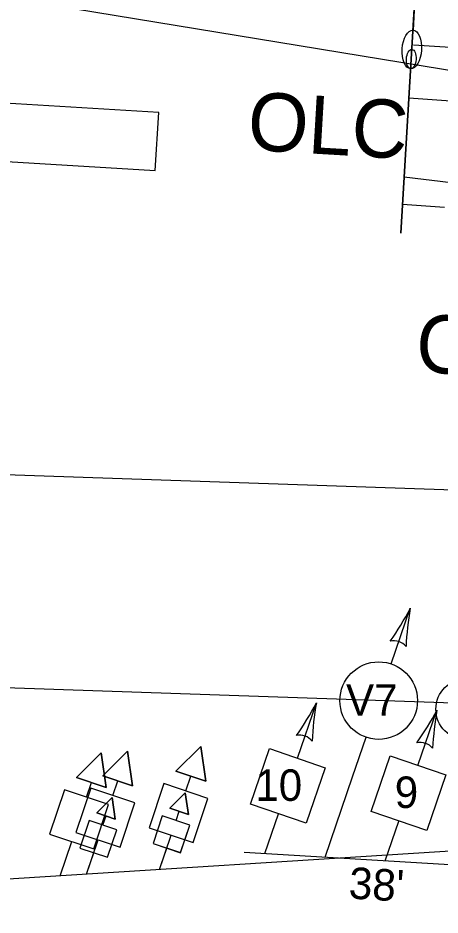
# Model space of a CAD drawing. Extents: x 647787 to 668496, y 640478 to 654412.
# Drawn here: x 661789.9 to 661833.4, y 647252.4 to 647344.9 of the extents above; entities that cross this region are included whole.
import ezdxf

# ---------------------------------------------------------------- set-up
doc = ezdxf.new("R2010")
doc.units = 0
for name, color, linetype in [('Default', 7, 'Continuous'), ('TEMP_DETECTION ZONE', 7, 'Continuous'), ('TEMP_SIGNAL_HEAD_STAGE 3 SHILO', 7, 'Continuous'), ('TEMP_SIGNAL_HEAD_STAGE 4 SHILO', 7, 'Continuous'), ('TEMP_SIGNAL_HEAD_STAGE 4 SHILO_OLD', 7, 'Continuous'), ('TEMP_SIGNAL_HEAD_STAGE4', 7, 'Continuous'), ('TEMP_SIGNAL_POLES_STAGE 1A', 7, 'Continuous'), ('TEMP_SIGNAL_POLES_STAGE 5', 7, 'Continuous'), ('TEMP_SIGNAL_POLES_STAGES 3-4', 7, 'Continuous'), ('TEXT_TEMP_SIGNAL_POLES_STAGE 5', 7, 'Continuous')]:
    doc.layers.add(name, color=color, linetype=linetype)

msp = doc.modelspace()

# ---------------------------------------------------------------- linework, layer by layer
at = {"layer": 'Default'}
for points in [[(661974.831, 647316.484), (661742.966, 647354.548)], [(662136.439, 647331.769), (661882.019, 647294.613), (661114.402, 647320.889)], [(661908.383, 647319.044), (661829.705, 647328.535)], [(662108.288, 647310.771), (661853.868, 647273.614), (661086.251, 647299.89)]]:
    msp.add_lwpolyline(points, dxfattribs=at)
at = {"layer": 'TEMP_DETECTION ZONE'}
msp.add_lwpolyline([(661804.041, 647329.214), (661804.402, 647335.204), (661754.493, 647338.217), (661754.132, 647332.227)], close=True, dxfattribs=at)
msp.add_lwpolyline([(661804.041, 647329.214), (661804.402, 647335.204), (661754.493, 647338.217), (661754.132, 647332.227)], close=True, dxfattribs=at)
at = {"layer": 'TEMP_SIGNAL_HEAD_STAGE 3 SHILO'}
for points in [[(661798.991, 647265.561), (661795.92, 647266.586), (661798.476, 647269.133), (661798.991, 647265.561)], [(661798.991, 647265.561), (661795.92, 647266.586), (661798.476, 647269.133), (661798.991, 647265.561)], [(661796.949, 647264.555), (661797.455, 647266.073)], [(661796.949, 647264.555), (661797.455, 647266.073)], [(661794.242, 647256.444), (661795.429, 647260.002)], [(661794.242, 647256.444), (661795.429, 647260.002)]]:
    msp.add_lwpolyline(points, dxfattribs=at)
for points in [[(661798.476, 647269.133), (661795.92, 647266.586), (661798.991, 647265.561)], [(661798.476, 647269.133), (661795.92, 647266.586), (661798.991, 647265.561)], [(661793.153, 647260.762), (661797.706, 647259.243), (661799.225, 647263.796), (661794.672, 647265.315)], [(661793.153, 647260.762), (661797.706, 647259.243), (661799.225, 647263.796), (661794.672, 647265.315)]]:
    msp.add_lwpolyline(points, close=True, dxfattribs=at)
at = {"layer": 'TEMP_SIGNAL_HEAD_STAGE 4 SHILO'}
for points in [[(661809.245, 647266.21), (661806.174, 647267.235), (661808.731, 647269.782), (661809.245, 647266.21)], [(661809.245, 647266.21), (661806.174, 647267.235), (661808.731, 647269.782), (661809.245, 647266.21)], [(661801.706, 647265.733), (661798.636, 647266.758), (661801.192, 647269.305), (661801.706, 647265.733)], [(661801.706, 647265.733), (661798.636, 647266.758), (661801.192, 647269.305), (661801.706, 647265.733)], [(661807.203, 647265.205), (661807.71, 647266.722)], [(661807.203, 647265.205), (661807.71, 647266.722)], [(661799.664, 647264.727), (661800.171, 647266.245)], [(661799.664, 647264.727), (661800.171, 647266.245)], [(661796.958, 647256.616), (661798.145, 647260.174)], [(661796.958, 647256.616), (661798.145, 647260.174)], [(661804.496, 647257.094), (661805.684, 647260.652)], [(661804.496, 647257.094), (661805.684, 647260.652)]]:
    msp.add_lwpolyline(points, dxfattribs=at)
for points in [[(661808.731, 647269.782), (661806.174, 647267.235), (661809.245, 647266.21)], [(661808.731, 647269.782), (661806.174, 647267.235), (661809.245, 647266.21)], [(661801.192, 647269.305), (661798.636, 647266.758), (661801.706, 647265.733)], [(661801.192, 647269.305), (661798.636, 647266.758), (661801.706, 647265.733)], [(661803.407, 647261.411), (661807.96, 647259.892), (661809.48, 647264.445), (661804.927, 647265.964)], [(661803.407, 647261.411), (661807.96, 647259.892), (661809.48, 647264.445), (661804.927, 647265.964)], [(661795.868, 647260.934), (661800.422, 647259.415), (661801.941, 647263.968), (661797.388, 647265.487)], [(661795.868, 647260.934), (661800.422, 647259.415), (661801.941, 647263.968), (661797.388, 647265.487)]]:
    msp.add_lwpolyline(points, close=True, dxfattribs=at)
msp.add_circle((661836.145, 647273.635), 3.168, dxfattribs=at)
msp.add_circle((661836.145, 647273.635), 3.168, dxfattribs=at)
at = {"layer": 'TEMP_SIGNAL_HEAD_STAGE 4 SHILO_OLD'}
for points in [[(661807.464, 647262.791), (661805.545, 647263.432), (661807.143, 647265.024), (661807.464, 647262.791)], [(661807.464, 647262.791), (661805.545, 647263.432), (661807.143, 647265.024), (661807.464, 647262.791)], [(661799.926, 647262.314), (661798.006, 647262.955), (661799.604, 647264.547), (661799.926, 647262.314)], [(661799.926, 647262.314), (661798.006, 647262.955), (661799.604, 647264.547), (661799.926, 647262.314)], [(661806.188, 647262.163), (661806.505, 647263.112)], [(661806.188, 647262.163), (661806.505, 647263.112)], [(661798.649, 647261.686), (661798.966, 647262.634)], [(661798.649, 647261.686), (661798.966, 647262.634)], [(661804.496, 647257.094), (661805.239, 647259.317)], [(661804.496, 647257.094), (661805.239, 647259.317)], [(661796.958, 647256.616), (661797.7, 647258.84)], [(661796.958, 647256.616), (661797.7, 647258.84)]]:
    msp.add_lwpolyline(points, dxfattribs=at)
for points in [[(661807.143, 647265.024), (661805.545, 647263.432), (661807.464, 647262.791)], [(661807.143, 647265.024), (661805.545, 647263.432), (661807.464, 647262.791)], [(661799.604, 647264.547), (661798.006, 647262.955), (661799.926, 647262.314)], [(661799.604, 647264.547), (661798.006, 647262.955), (661799.926, 647262.314)], [(661796.277, 647259.315), (661799.123, 647258.365), (661800.072, 647261.211), (661797.227, 647262.161)], [(661796.277, 647259.315), (661799.123, 647258.365), (661800.072, 647261.211), (661797.227, 647262.161)], [(661803.816, 647259.792), (661806.661, 647258.843), (661807.611, 647261.688), (661804.765, 647262.638)], [(661803.816, 647259.792), (661806.661, 647258.843), (661807.611, 647261.688), (661804.765, 647262.638)]]:
    msp.add_lwpolyline(points, close=True, dxfattribs=at)
at = {"layer": 'TEMP_SIGNAL_HEAD_STAGE4'}
for points in [[(661807.464, 647262.791), (661805.545, 647263.432), (661807.143, 647265.024), (661807.464, 647262.791)], [(661807.464, 647262.791), (661805.545, 647263.432), (661807.143, 647265.024), (661807.464, 647262.791)], [(661807.464, 647262.791), (661805.545, 647263.432), (661807.143, 647265.024), (661807.464, 647262.791)], [(661807.467, 647262.793), (661805.547, 647263.434), (661807.145, 647265.026), (661807.467, 647262.793)], [(661799.926, 647262.314), (661798.006, 647262.955), (661799.604, 647264.547), (661799.926, 647262.314)], [(661799.926, 647262.314), (661798.006, 647262.955), (661799.604, 647264.547), (661799.926, 647262.314)], [(661799.926, 647262.314), (661798.006, 647262.955), (661799.604, 647264.547), (661799.926, 647262.314)], [(661799.928, 647262.316), (661798.009, 647262.956), (661799.606, 647264.548), (661799.928, 647262.316)], [(661806.188, 647262.163), (661806.505, 647263.112)], [(661806.188, 647262.163), (661806.505, 647263.112)], [(661806.188, 647262.163), (661806.505, 647263.112)], [(661806.191, 647262.165), (661806.507, 647263.113)], [(661798.649, 647261.686), (661798.966, 647262.634)], [(661798.649, 647261.686), (661798.966, 647262.634)], [(661798.649, 647261.686), (661798.966, 647262.634)], [(661798.652, 647261.688), (661798.968, 647262.636)], [(661804.496, 647257.094), (661805.239, 647259.317)], [(661804.496, 647257.094), (661805.239, 647259.317)], [(661804.496, 647257.094), (661805.239, 647259.317)], [(661804.499, 647257.095), (661805.241, 647259.319)], [(661796.958, 647256.616), (661797.7, 647258.84)], [(661796.958, 647256.616), (661797.7, 647258.84)], [(661796.958, 647256.616), (661797.7, 647258.84)], [(661796.96, 647256.618), (661797.702, 647258.842)]]:
    msp.add_lwpolyline(points, dxfattribs=at)
for points in [[(661807.143, 647265.024), (661805.545, 647263.432), (661807.464, 647262.791)], [(661807.143, 647265.024), (661805.545, 647263.432), (661807.464, 647262.791)], [(661807.143, 647265.024), (661805.545, 647263.432), (661807.464, 647262.791)], [(661807.145, 647265.026), (661805.547, 647263.434), (661807.467, 647262.793)], [(661799.604, 647264.547), (661798.006, 647262.955), (661799.926, 647262.314)], [(661799.604, 647264.547), (661798.006, 647262.955), (661799.926, 647262.314)], [(661799.604, 647264.547), (661798.006, 647262.955), (661799.926, 647262.314)], [(661799.606, 647264.548), (661798.009, 647262.956), (661799.928, 647262.316)], [(661796.277, 647259.315), (661799.123, 647258.365), (661800.072, 647261.211), (661797.227, 647262.161)], [(661796.277, 647259.315), (661799.123, 647258.365), (661800.072, 647261.211), (661797.227, 647262.161)], [(661796.277, 647259.315), (661799.123, 647258.365), (661800.072, 647261.211), (661797.227, 647262.161)], [(661796.279, 647259.317), (661799.125, 647258.367), (661800.075, 647261.213), (661797.229, 647262.162)], [(661803.816, 647259.792), (661806.661, 647258.843), (661807.611, 647261.688), (661804.765, 647262.638)], [(661803.816, 647259.792), (661806.661, 647258.843), (661807.611, 647261.688), (661804.765, 647262.638)], [(661803.816, 647259.792), (661806.661, 647258.843), (661807.611, 647261.688), (661804.765, 647262.638)], [(661803.818, 647259.794), (661806.664, 647258.844), (661807.613, 647261.69), (661804.768, 647262.64)]]:
    msp.add_lwpolyline(points, close=True, dxfattribs=at)
at = {"layer": 'TEMP_SIGNAL_POLES_STAGE 1A'}
for p, q in [((661829.355, 647322.73), (661832.127, 647368.648)), ((661832.127, 647368.648), (661830.62, 647343.693)), ((661830.661, 647342.186), (661840.96, 647341.482)), ((661830.199, 647336.705), (661834.535, 647336.409)), ((661829.536, 647325.725), (661833.873, 647325.428)), ((661828.379, 647278.314), (661830.344, 647284.052)), ((661818.706, 647268.594), (661820.663, 647274.309)), ((661831.134, 647267.844), (661833.091, 647273.558)), ((661824.383, 647266.65), (661825.786, 647270.746)), ((661821.547, 647258.371), (661824.383, 647266.65)), ((661815.333, 647258.746), (661816.741, 647262.858)), ((661827.76, 647257.995), (661829.169, 647262.108)), ((661851.139, 647256.588), (661813.206, 647258.874))]:
    msp.add_line(p, q, dxfattribs=at)
for points in [[(661819.61, 647261.876), (661813.873, 647263.841), (661815.837, 647269.577), (661821.575, 647267.611)], [(661832.037, 647261.125), (661826.3, 647263.091), (661828.265, 647268.826), (661834.002, 647266.861)]]:
    msp.add_lwpolyline(points, close=True, dxfattribs=at)
msp.add_circle((661827.083, 647274.53), 4, dxfattribs=at)
for centre, radius, start, end in [((661804.207, 647297.663), 29.47, 324.75268, 332.4908), ((661859.342, 647278.786), 29.472, 169.70836, 177.44648), ((661828.638, 647279.069), 1.629, 39.24171, 102.93635), ((661794.526, 647287.925), 29.472, 324.74521, 332.48333), ((661849.661, 647269.039), 29.472, 169.69996, 177.43807), ((661806.954, 647287.174), 29.472, 324.74521, 332.48333), ((661862.089, 647268.289), 29.472, 169.69996, 177.43807), ((661818.957, 647269.326), 1.629, 39.24433, 102.93896), ((661831.385, 647268.576), 1.629, 39.24433, 102.93896)]:
    msp.add_arc(centre, radius, start, end, dxfattribs=at)
for centre, major_axis in [((661830.5, 647341.697), (-0.121, -1.996)), ((661830.44, 647340.699), (0.06, 0.998))]:
    msp.add_ellipse(centre, major_axis=major_axis, ratio=0.5, dxfattribs=at)
at = {"layer": 'TEMP_SIGNAL_POLES_STAGE 5'}
for p, q in [((661832.127, 647368.648), (661829.355, 647322.731)), ((661832.127, 647368.648), (661830.62, 647343.693)), ((661851.139, 647256.588), (661813.206, 647258.874))]:
    msp.add_line(p, q, dxfattribs=at)
for centre, major_axis in [((661830.5, 647341.697), (-0.121, -1.996)), ((661830.44, 647340.699), (0.06, 0.998))]:
    msp.add_ellipse(centre, major_axis=major_axis, ratio=0.5, dxfattribs=at)
at = {"layer": 'TEMP_SIGNAL_POLES_STAGES 3-4'}
msp.add_line((661857.996, 647260.481), (661730.488, 647252.408), dxfattribs=at)
msp.add_line((661857.996, 647260.481), (661730.488, 647252.408), dxfattribs=at)

# ---------------------------------------------------------------- texts
at = {"layer": 'Default'}
for p in [(661813.455, 647331.36), (661830.815, 647308.458), (661830.815, 647308.458)]:
    msp.add_text('OLC', height=6, rotation=356.61808, dxfattribs=at).set_placement(p)
at = {"layer": 'TEXT_TEMP_SIGNAL_POLES_STAGE 5'}
for s, p in [('V7', (661823.712, 647272.96)), ('10', (661814.361, 647264.184)), ('9', (661828.737, 647263.452))]:
    msp.add_text(s, height=3.25, dxfattribs=at).set_placement(p)
msp.add_text("38'", height=3.25, rotation=356.55213, dxfattribs=at).set_placement((661823.939, 647254.123))

doc.saveas('drawing.dxf')
